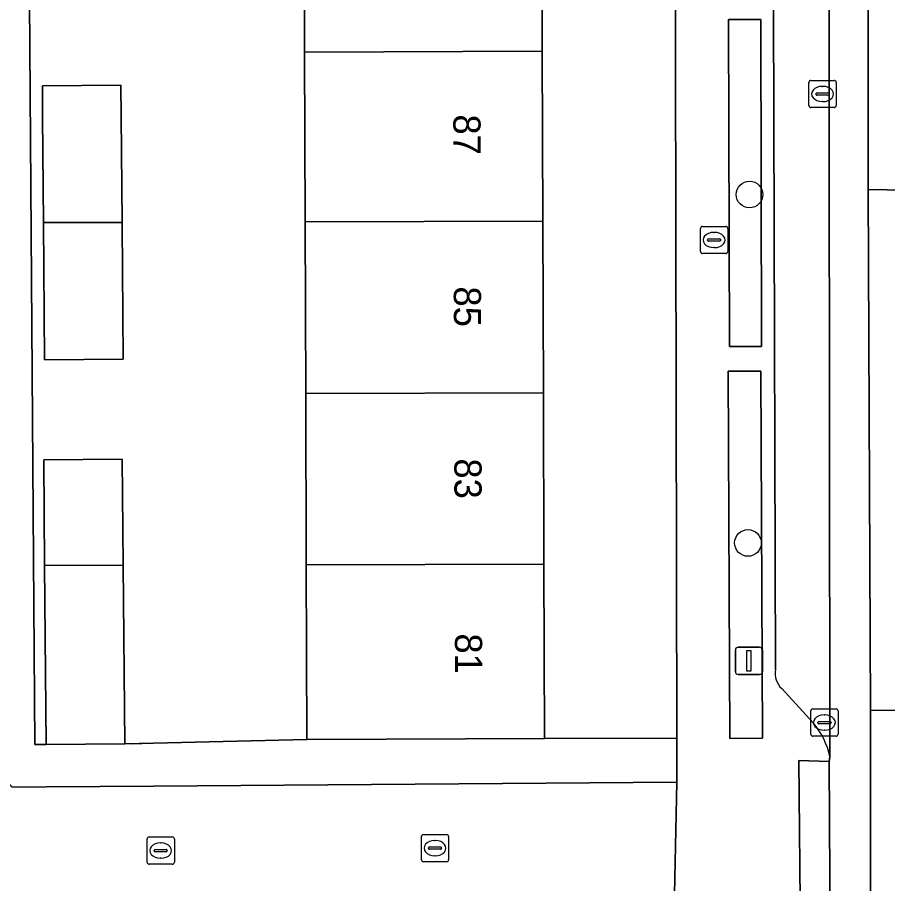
# Model space of a CAD drawing. Extents: x 160732 to 162107, y 387428 to 388479.
# Drawn here: x 161270.44 to 161302.41, y 388207.28 to 388239.11 of the extents above; entities that cross this region are included whole.
import ezdxf

# ---------------------------------------------------------------- set-up
doc = ezdxf.new("R2010")
doc.units = 0
for name, color, linetype in [('IMGEO_Boom', 7, 'Continuous'), ('IMGEO_Brandkraan', 7, 'Continuous'), ('IMGEO_Erf', 7, 'Continuous'), ('IMGEO_Groenvoorziening', 7, 'Continuous'), ('IMGEO_Haag', 7, 'Continuous'), ('IMGEO_Kolk', 7, 'Continuous'), ('IMGEO_Lichtmast', 7, 'Continuous'), ('IMGEO_Muur', 7, 'Continuous'), ('IMGEO_Pand', 7, 'Continuous'), ('IMGEO_Pand_nummerreeks', 7, 'Continuous'), ('IMGEO_Parkeervlak_open', 7, 'Continuous'), ('IMGEO_Rijbaan_lokaal_gesloten', 7, 'Continuous'), ('IMGEO_Rijbaan_lokaal_open', 7, 'Continuous'), ('IMGEO_Voetpad_open', 7, 'Continuous')]:
    doc.layers.add(name, color=color, linetype=linetype)

msp = doc.modelspace()

# ---------------------------------------------------------------- linework, layer by layer
at = {"layer": 'IMGEO_Boom'}
for centre in [(161297.34, 388232.596), (161297.281, 388219.795)]:
    msp.add_circle(centre, 0.489, dxfattribs=at)
at = {"layer": 'IMGEO_Brandkraan'}
for p, q in [((161295.537, 388230.502), (161295.537, 388231.354)), ((161295.612, 388231.428), (161296.464, 388231.428)), ((161296.538, 388231.354), (161296.538, 388230.502)), ((161296.025, 388231.208), (161296.05, 388231.208)), ((161295.796, 388230.922), (161295.796, 388230.934)), ((161296.234, 388230.885), (161295.836, 388230.885)), ((161295.839, 388230.971), (161296.237, 388230.971)), ((161296.28, 388230.934), (161296.28, 388230.922)), ((161296.464, 388230.428), (161295.612, 388230.428)), ((161296.048, 388230.648), (161296.023, 388230.648))]:
    msp.add_line(p, q, dxfattribs=at)
for points in [[(161295.537, 388230.502), (161295.537, 388231.354)], [(161295.612, 388231.428), (161296.464, 388231.428)], [(161296.538, 388231.354), (161296.538, 388230.502)], [(161296.464, 388230.428), (161295.612, 388230.428)]]:
    msp.add_lwpolyline(points, dxfattribs=at)
for centre, radius, start, end in [((161295.614, 388231.352), 0.0765, 91.552, 178.448), ((161295.614, 388231.352), 0.0765, 91.552, 178.448), ((161296.462, 388231.352), 0.0765, 1.552, 88.448), ((161296.462, 388231.352), 0.0765, 1.552, 88.448), ((161295.836, 388230.931), 0.0403, 85.8775, 175.7526), ((161295.833, 388230.921), 0.0366, 178.938, 274.7102), ((161296.237, 388230.928), 0.043, 264.8664, 352.4533), ((161296.241, 388230.933), 0.0386, 1.7309, 96.639), ((161295.614, 388230.504), 0.0765, 181.552, 268.448), ((161295.614, 388230.504), 0.0765, 181.552, 268.448), ((161296.462, 388230.504), 0.0765, 271.552, 358.448), ((161296.462, 388230.504), 0.0765, 271.552, 358.448)]:
    msp.add_arc(centre, radius, start, end, dxfattribs=at)
for centre, major_axis, ratio, start_param, end_param in [((161296.024, 388230.928), (-0.387, 0.002), 0.722429, 4.712389, 7.853982), ((161296.049, 388230.928), (-0.39, 0.002), 0.717154, 1.570796, 4.712389)]:
    msp.add_ellipse(centre, major_axis=major_axis, ratio=ratio, start_param=start_param, end_param=end_param, dxfattribs=at)
at = {"layer": 'IMGEO_Erf'}
for points in [[(161292.647, 388258.673), (161270.747, 388258.514), (161271.081, 388212.385), (161271.491, 388212.388), (161271.437, 388218.967), (161271.405, 388222.855), (161274.289, 388222.879), (161274.321, 388218.976), (161274.385, 388212.412), (161275.44, 388212.435), (161281.071, 388212.579), (161281.051, 388218.995), (161281.031, 388225.285)], [(161281.031, 388225.285), (161281.011, 388231.595), (161280.991, 388237.835), (161280.972, 388244.117), (161280.953, 388250), (161280.952, 388250.422), (161280.932, 388256.814), (161289.666, 388256.842), (161289.686, 388250.45), (161289.687, 388250), (161289.705, 388244.14), (161289.725, 388237.86), (161289.745, 388231.62), (161289.765, 388225.31), (161289.785, 388219.02), (161289.805, 388212.607), (161294.668, 388212.623), (161294.581, 388256.5)]]:
    msp.add_lwpolyline(points, dxfattribs=at)
msp.add_lwpolyline([(161274.281, 388231.576), (161274.282, 388231.473), (161274.322, 388226.543), (161271.438, 388226.519), (161271.397, 388231.567), (161271.365, 388235.455), (161271.356, 388236.595), (161274.24, 388236.619), (161274.249, 388235.479)], close=True, dxfattribs=at)
at = {"layer": 'IMGEO_Groenvoorziening'}
for points in [[(161297.782, 388227.018), (161297.755, 388239.03), (161296.57, 388239.027), (161296.597, 388227.015)], [(161296.555, 388226.102), (161296.611, 388212.614), (161297.815, 388212.619), (161297.759, 388226.107)]]:
    msp.add_lwpolyline(points, close=True, dxfattribs=at)
at = {"layer": 'IMGEO_Haag'}
for points in [[(161297.782, 388227.018), (161297.755, 388239.03), (161296.57, 388239.027), (161296.597, 388227.015)], [(161296.555, 388226.102), (161296.611, 388212.614), (161297.815, 388212.619), (161297.759, 388226.107)]]:
    msp.add_lwpolyline(points, close=True, dxfattribs=at)
at = {"layer": 'IMGEO_Kolk'}
for p, q in [((161299.596, 388236.793), (161300.448, 388236.793)), ((161299.521, 388235.867), (161299.521, 388236.719)), ((161300.009, 388236.573), (161300.034, 388236.573)), ((161300.522, 388236.719), (161300.522, 388235.867)), ((161299.78, 388236.287), (161299.78, 388236.299)), ((161300.218, 388236.25), (161299.82, 388236.25)), ((161299.823, 388236.336), (161300.221, 388236.336)), ((161300.264, 388236.299), (161300.264, 388236.287)), ((161300.448, 388235.793), (161299.596, 388235.793)), ((161300.032, 388236.013), (161300.007, 388236.013)), ((161299.59, 388212.769), (161299.59, 388213.621)), ((161299.665, 388213.695), (161300.517, 388213.695)), ((161300.078, 388213.475), (161300.103, 388213.475)), ((161300.591, 388213.621), (161300.591, 388212.769)), ((161299.849, 388213.189), (161299.849, 388213.201)), ((161300.287, 388213.152), (161299.889, 388213.152)), ((161299.892, 388213.238), (161300.29, 388213.238)), ((161300.333, 388213.201), (161300.333, 388213.189)), ((161300.101, 388212.915), (161300.076, 388212.915)), ((161300.517, 388212.695), (161299.665, 388212.695)), ((161275.278, 388208.991), (161276.13, 388208.991)), ((161285.282, 388208.155), (161285.282, 388209.007)), ((161285.357, 388209.081), (161286.209, 388209.081)), ((161286.283, 388209.007), (161286.283, 388208.155)), ((161275.203, 388208.065), (161275.203, 388208.917)), ((161275.691, 388208.771), (161275.716, 388208.771)), ((161276.204, 388208.917), (161276.204, 388208.065)), ((161285.584, 388208.624), (161285.982, 388208.624)), ((161285.77, 388208.861), (161285.795, 388208.861)), ((161275.462, 388208.485), (161275.462, 388208.497)), ((161275.9, 388208.448), (161275.502, 388208.448)), ((161275.505, 388208.534), (161275.903, 388208.534)), ((161275.946, 388208.497), (161275.946, 388208.485)), ((161285.541, 388208.575), (161285.541, 388208.587)), ((161285.979, 388208.538), (161285.581, 388208.538)), ((161285.793, 388208.301), (161285.768, 388208.301)), ((161286.025, 388208.587), (161286.025, 388208.575)), ((161276.13, 388207.991), (161275.278, 388207.991)), ((161275.714, 388208.211), (161275.689, 388208.211)), ((161286.209, 388208.081), (161285.357, 388208.081))]:
    msp.add_line(p, q, dxfattribs=at)
for points in [[(161299.596, 388236.793), (161300.448, 388236.793)], [(161299.521, 388235.867), (161299.521, 388236.719)], [(161300.522, 388236.719), (161300.522, 388235.867)], [(161300.448, 388235.793), (161299.596, 388235.793)], [(161299.59, 388212.769), (161299.59, 388213.621)], [(161299.665, 388213.695), (161300.517, 388213.695)], [(161300.591, 388213.621), (161300.591, 388212.769)], [(161300.517, 388212.695), (161299.665, 388212.695)], [(161275.278, 388208.991), (161276.13, 388208.991)], [(161285.282, 388208.155), (161285.282, 388209.007)], [(161285.357, 388209.081), (161286.209, 388209.081)], [(161286.283, 388209.007), (161286.283, 388208.155)], [(161275.203, 388208.065), (161275.203, 388208.917)], [(161276.204, 388208.917), (161276.204, 388208.065)], [(161276.13, 388207.991), (161275.278, 388207.991)], [(161286.209, 388208.081), (161285.357, 388208.081)]]:
    msp.add_lwpolyline(points, dxfattribs=at)
for centre, radius, start, end in [((161299.598, 388236.717), 0.0765, 91.552, 178.448), ((161299.598, 388236.717), 0.0765, 91.552, 178.448), ((161300.446, 388236.717), 0.0765, 1.552, 88.448), ((161300.446, 388236.717), 0.0765, 1.552, 88.448), ((161299.82, 388236.296), 0.0403, 85.8775, 175.7526), ((161299.817, 388236.286), 0.0366, 178.938, 274.7102), ((161300.221, 388236.293), 0.043, 264.8664, 352.4533), ((161300.225, 388236.298), 0.0386, 1.7309, 96.639), ((161299.598, 388235.869), 0.0765, 181.552, 268.448), ((161299.598, 388235.869), 0.0765, 181.552, 268.448), ((161300.446, 388235.869), 0.0765, 271.552, 358.448), ((161300.446, 388235.869), 0.0765, 271.552, 358.448), ((161299.667, 388213.619), 0.0765, 91.552, 178.448), ((161299.667, 388213.619), 0.0765, 91.552, 178.448), ((161300.515, 388213.619), 0.0765, 1.552, 88.448), ((161300.515, 388213.619), 0.0765, 1.552, 88.448), ((161299.889, 388213.198), 0.0403, 85.8775, 175.7526), ((161299.886, 388213.188), 0.0366, 178.938, 274.7102), ((161300.29, 388213.195), 0.043, 264.8664, 352.4533), ((161300.294, 388213.2), 0.0386, 1.7309, 96.639), ((161299.667, 388212.771), 0.0765, 181.552, 268.448), ((161299.667, 388212.771), 0.0765, 181.552, 268.448), ((161300.515, 388212.771), 0.0765, 271.552, 358.448), ((161300.515, 388212.771), 0.0765, 271.552, 358.448), ((161275.28, 388208.915), 0.0765, 91.552, 178.448), ((161275.28, 388208.915), 0.0765, 91.552, 178.448), ((161276.128, 388208.915), 0.0765, 1.552, 88.448), ((161276.128, 388208.915), 0.0765, 1.552, 88.448), ((161285.359, 388209.005), 0.0765, 91.552, 178.448), ((161285.359, 388209.005), 0.0765, 91.552, 178.448), ((161286.207, 388209.005), 0.0765, 1.552, 88.448), ((161286.207, 388209.005), 0.0765, 1.552, 88.448), ((161285.581, 388208.584), 0.0403, 85.8775, 175.7526), ((161285.986, 388208.586), 0.0386, 1.7309, 96.639), ((161275.502, 388208.494), 0.0403, 85.8775, 175.7526), ((161275.499, 388208.484), 0.0366, 178.938, 274.7102), ((161275.903, 388208.491), 0.043, 264.8664, 352.4533), ((161275.907, 388208.496), 0.0386, 1.7309, 96.639), ((161285.578, 388208.574), 0.0366, 178.938, 274.7102), ((161285.982, 388208.581), 0.043, 264.8664, 352.4533), ((161275.28, 388208.067), 0.0765, 181.552, 268.448), ((161275.28, 388208.067), 0.0765, 181.552, 268.448), ((161276.128, 388208.067), 0.0765, 271.552, 358.448), ((161276.128, 388208.067), 0.0765, 271.552, 358.448), ((161285.359, 388208.157), 0.0765, 181.552, 268.448), ((161285.359, 388208.157), 0.0765, 181.552, 268.448), ((161286.207, 388208.157), 0.0765, 271.552, 358.448), ((161286.207, 388208.157), 0.0765, 271.552, 358.448)]:
    msp.add_arc(centre, radius, start, end, dxfattribs=at)
for centre, major_axis, ratio, start_param, end_param in [((161300.008, 388236.293), (-0.387, 0.002), 0.722429, 4.712389, 7.853982), ((161300.033, 388236.293), (-0.39, 0.002), 0.717154, 1.570796, 4.712389), ((161300.077, 388213.195), (-0.387, 0.002), 0.722429, 4.712389, 7.853982), ((161300.102, 388213.195), (-0.39, 0.002), 0.717154, 1.570796, 4.712389), ((161275.69, 388208.491), (-0.387, 0.002), 0.722429, 4.712389, 7.853982), ((161275.715, 388208.491), (-0.39, 0.002), 0.717154, 1.570796, 4.712389), ((161285.769, 388208.581), (-0.387, 0.002), 0.722429, 4.712389, 7.853982), ((161285.794, 388208.581), (-0.39, 0.002), 0.717154, 1.570796, 4.712389)]:
    msp.add_ellipse(centre, major_axis=major_axis, ratio=ratio, start_param=start_param, end_param=end_param, dxfattribs=at)
at = {"layer": 'IMGEO_Lichtmast'}
for p, q in [((161296.92, 388215.965), (161297.71, 388215.965)), ((161297.71, 388215.965), (161296.92, 388215.965)), ((161296.82, 388215.065), (161296.82, 388215.865)), ((161296.82, 388215.865), (161296.82, 388215.065)), ((161297.81, 388215.865), (161297.81, 388215.065)), ((161297.81, 388215.065), (161297.81, 388215.865)), ((161297.71, 388214.965), (161296.92, 388214.965)), ((161296.92, 388214.965), (161297.71, 388214.965))]:
    msp.add_line(p, q, dxfattribs=at)
msp.add_lwpolyline([(161297.24, 388215.84), (161297.39, 388215.84), (161297.39, 388215.09), (161297.24, 388215.09), (161297.24, 388215.84)], dxfattribs=at)
for centre, start, end in [((161296.92, 388215.865), 90, 180), ((161296.92, 388215.865), 90, 180), ((161297.71, 388215.865), 0, 90), ((161297.71, 388215.865), 360, 90), ((161296.92, 388215.065), 180, 270), ((161296.92, 388215.065), 180, 270), ((161297.71, 388215.065), 270, 0), ((161297.71, 388215.065), 270, 0)]:
    msp.add_arc(centre, 0.1, start, end, dxfattribs=at)
at = {"layer": 'IMGEO_Muur'}
for points in [[(161275.44, 388212.435), (161281.071, 388212.579)], [(161274.62, 388212.414), (161275.44, 388212.435)]]:
    msp.add_lwpolyline(points, dxfattribs=at)
at = {"layer": 'IMGEO_Pand'}
for points in [[(161289.725, 388237.86), (161289.705, 388244.14), (161280.972, 388244.117), (161280.991, 388237.835)], [(161289.745, 388231.62), (161289.725, 388237.86), (161280.991, 388237.835), (161281.011, 388231.595)], [(161271.397, 388231.567), (161274.281, 388231.576), (161274.249, 388235.479), (161274.24, 388236.619), (161271.356, 388236.595), (161271.365, 388235.455)], [(161274.282, 388231.473), (161274.281, 388231.576), (161271.397, 388231.567), (161271.438, 388226.519), (161274.322, 388226.543)], [(161281.011, 388231.595), (161281.031, 388225.285), (161289.765, 388225.31), (161289.745, 388231.62)], [(161289.785, 388219.02), (161289.765, 388225.31), (161281.031, 388225.285), (161281.051, 388218.995)], [(161274.321, 388218.976), (161274.289, 388222.879), (161271.405, 388222.855), (161271.437, 388218.967)], [(161274.321, 388218.976), (161271.437, 388218.967), (161271.491, 388212.388), (161274.385, 388212.412)], [(161281.051, 388218.995), (161281.071, 388212.579), (161289.805, 388212.607), (161289.785, 388219.02)]]:
    msp.add_lwpolyline(points, close=True, dxfattribs=at)
at = {"layer": 'IMGEO_Parkeervlak_open'}
for points in [[(161300.288, 388211.931), (161300.242, 388258.948)], [(161298.169, 388255.676), (161298.288, 388215.143)], [(161298.523, 388214.442), (161299.672, 388213.186)]]:
    msp.add_lwpolyline(points, dxfattribs=at)
for centre, radius, start, end in [((161299.082, 388215.019), 0.803, 171.1304, 225.9355), ((161297.681, 388211.43), 2.654, 10.8753, 41.4117)]:
    msp.add_arc(centre, radius, start, end, dxfattribs=at)
at = {"layer": 'IMGEO_Rijbaan_lokaal_gesloten'}
for points in [[(161301.703, 388258.945), (161300.242, 388258.948), (161300.288, 388211.931), (161300.268, 388211.768), (161300.297, 388205.362), (161300.224, 388205.096), (161300.369, 388158.214), (161301.782, 388158.214), (161301.782, 388213.646), (161301.703, 388232.778)], [(161305.21, 388258.937), (161301.703, 388258.945), (161301.703, 388232.778), (161305.166, 388232.723)], [(161301.782, 388158.214), (161305.369, 388158.215), (161305.426, 388213.64), (161301.782, 388213.646)]]:
    msp.add_lwpolyline(points, close=True, dxfattribs=at)
at = {"layer": 'IMGEO_Rijbaan_lokaal_open'}
for points in [[(161306.804, 388230.79), (161306.795, 388232.697), (161305.166, 388232.723), (161301.703, 388232.778), (161301.782, 388213.646), (161305.426, 388213.64), (161306.826, 388213.638), (161306.829, 388214.288), (161306.788, 388214.701)], [(161300.268, 388211.768), (161299.154, 388211.797), (161299.217, 388205.329), (161300.297, 388205.362)]]:
    msp.add_lwpolyline(points, close=True, dxfattribs=at)
msp.add_lwpolyline([(161294.572, 388206.306), (161294.672, 388211.008), (161275.433, 388210.863), (161271.504, 388210.833), (161270.239, 388210.823), (161270.128, 388210.967), (161264.115, 388210.948), (161264.106, 388213.955), (161264.096, 388216.962), (161264.087, 388219.969), (161264.077, 388222.976), (161264.068, 388225.983), (161262.606, 388225.99), (161256.148, 388226.021), (161256.157, 388223.092), (161256.166, 388220.163), (161256.176, 388217.234), (161256.185, 388214.304), (161256.194, 388211.375), (161256.203, 388208.446), (161256.069, 388208.446), (161256.05, 388206.482)], dxfattribs=at)
at = {"layer": 'IMGEO_Voetpad_open'}
for points in [[(161270.239, 388210.823), (161271.504, 388210.833), (161275.433, 388210.863), (161294.672, 388211.008), (161294.668, 388212.594), (161294.668, 388212.623), (161289.805, 388212.607), (161281.071, 388212.579), (161275.44, 388212.435), (161274.385, 388212.412), (161271.491, 388212.388), (161271.081, 388212.385), (161270.747, 388258.514)], [(161294.581, 388256.5), (161294.668, 388212.623), (161294.668, 388212.594), (161294.672, 388211.008), (161294.572, 388206.306), (161294.685, 388204.624), (161294.766, 388161.993), (161294.781, 388152.269)], [(161298.288, 388215.143), (161298.169, 388255.676)], [(161299.672, 388213.186), (161298.523, 388214.442)], [(161300.224, 388205.096), (161300.297, 388205.362), (161299.217, 388205.329), (161299.154, 388211.797), (161300.268, 388211.768), (161300.288, 388211.931)]]:
    msp.add_lwpolyline(points, dxfattribs=at)
for points in [[(161296.597, 388227.015), (161296.57, 388239.027), (161297.755, 388239.03), (161297.782, 388227.018)], [(161296.611, 388212.614), (161296.555, 388226.102), (161297.759, 388226.107), (161297.815, 388212.619)]]:
    msp.add_lwpolyline(points, close=True, dxfattribs=at)
for centre, radius, start, end in [((161299.082, 388215.019), 0.803, 171.1304, 225.9355), ((161297.681, 388211.43), 2.654, 10.8753, 41.4117)]:
    msp.add_arc(centre, radius, start, end, dxfattribs=at)

# ---------------------------------------------------------------- texts
at = {"layer": 'IMGEO_Pand_nummerreeks'}
for s, p in [('87', (161286.453, 388235.54)), ('85', (161286.472, 388229.221)), ('83', (161286.492, 388222.902)), ('81', (161286.513, 388216.47))]:
    msp.add_text(s, height=1, rotation=270.18, dxfattribs=at).set_placement(p)

doc.saveas('drawing.dxf')
